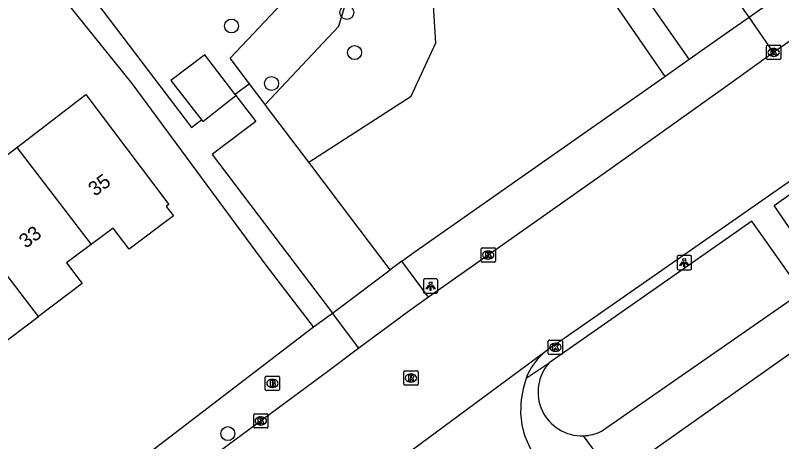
# Model space of a CAD drawing. Extents: x 159353 to 160616, y 385893 to 387321.
# Drawn here: x 159950 to 160003.7, y 387065.9 to 387095.7 of the extents above; entities that cross this region are included whole.
import ezdxf

# ---------------------------------------------------------------- set-up
doc = ezdxf.new("R2010")
doc.units = 0
for name, color, linetype in [('IMGEO_Boom', 7, 'Continuous'), ('IMGEO_Brandkraan', 7, 'Continuous'), ('IMGEO_Groenvoorziening', 7, 'Continuous'), ('IMGEO_Kolk', 7, 'Continuous'), ('IMGEO_Lichtpunt', 7, 'Continuous'), ('IMGEO_Pand', 7, 'Continuous'), ('IMGEO_Pand_nummerreeks', 7, 'Continuous'), ('IMGEO_Rijbaan_lokaal_gesloten', 7, 'Continuous'), ('IMGEO_Rijbaan_lokaal_open', 7, 'Continuous'), ('IMGEO_Rioolput', 7, 'Continuous'), ('IMGEO_Voetpad_halfverhard', 7, 'Continuous'), ('IMGEO_Voetpad_open', 7, 'Continuous')]:
    doc.layers.add(name, color=color, linetype=linetype)

msp = doc.modelspace()

# ---------------------------------------------------------------- linework, layer by layer
at = {"layer": 'IMGEO_Boom'}
for centre in [(159973.212, 387095.941), (159965.143, 387094.99), (159973.758, 387093.127), (159967.945, 387090.955), (159964.881, 387066.421)]:
    msp.add_circle(centre, 0.489, dxfattribs=at)
at = {"layer": 'IMGEO_Brandkraan'}
for p, q in [((159967.504, 387069.518), (159967.504, 387070.37)), ((159967.579, 387070.444), (159968.431, 387070.444)), ((159967.992, 387070.224), (159968.017, 387070.224)), ((159968.505, 387070.37), (159968.505, 387069.518)), ((159968.015, 387069.664), (159967.99, 387069.664)), ((159968.431, 387069.444), (159967.579, 387069.444))]:
    msp.add_line(p, q, dxfattribs=at)
for points in [[(159967.504, 387069.518), (159967.504, 387070.37)], [(159967.579, 387070.444), (159968.431, 387070.444)], [(159967.852, 387070.144), (159967.852, 387069.744), (159968.065, 387069.744)], [(159968.083, 387070.144), (159967.852, 387070.144)], [(159968.031, 387070.063), (159967.977, 387070.063), (159967.977, 387069.987)], [(159968.505, 387070.37), (159968.505, 387069.518)], [(159967.977, 387069.987), (159968.03, 387069.987)], [(159968.039, 387069.911), (159967.977, 387069.911), (159967.977, 387069.83)], [(159967.977, 387069.83), (159968.039, 387069.83)], [(159968.431, 387069.444), (159967.579, 387069.444)]]:
    msp.add_lwpolyline(points, dxfattribs=at)
for centre, radius, start, end in [((159967.581, 387070.368), 0.0765, 91.552, 178.448), ((159967.581, 387070.368), 0.0765, 91.552, 178.448), ((159968.032, 387070.025), 0.0379, 267.8285, 90.9355), ((159968.087, 387069.999), 0.145, 59.4692, 91.5367), ((159968.112, 387070.046), 0.0922, 285.5137, 58.1501), ((159968.429, 387070.368), 0.0765, 1.552, 88.448), ((159968.429, 387070.368), 0.0765, 1.552, 88.448), ((159967.581, 387069.52), 0.0765, 181.552, 268.448), ((159967.581, 387069.52), 0.0765, 181.552, 268.448), ((159968.04, 387069.87), 0.0404, 269.8759, 90.5077), ((159968.071, 387069.995), 0.251, 268.6676, 293.5347), ((159968.117, 387069.854), 0.105, 301.3115, 78.989), ((159968.429, 387069.52), 0.0765, 271.552, 358.448), ((159968.429, 387069.52), 0.0765, 271.552, 358.448)]:
    msp.add_arc(centre, radius, start, end, dxfattribs=at)
for centre, major_axis, ratio, start_param, end_param in [((159967.991, 387069.944), (-0.387, 0.002), 0.722429, 4.712389, 7.853982), ((159968.016, 387069.944), (-0.39, 0.002), 0.717154, 1.570796, 4.712389)]:
    msp.add_ellipse(centre, major_axis=major_axis, ratio=ratio, start_param=start_param, end_param=end_param, dxfattribs=at)
at = {"layer": 'IMGEO_Groenvoorziening'}
for points in [[(159967.488, 387089.498), (159972.651, 387094.979), (159975.266, 387103.744), (159972.517, 387110.293), (159969.139, 387115.145)], [(159970.556, 387085.443), (159977.712, 387090.081), (159979.438, 387093.799), (159978.795, 387104.2), (159969.139, 387115.145)], [(159966.395, 387090.943), (159965.04, 387092.733), (159969.089, 387097.031), (159971.024, 387103.516), (159968.993, 387108.355), (159965.54, 387113.314)], [(159966.395, 387090.943), (159965.399, 387090.19)], [(159967.488, 387089.498), (159966.395, 387090.943)], [(159970.556, 387085.443), (159967.737, 387089.169), (159967.488, 387089.498)], [(159976.258, 387077.904), (159972.703, 387082.604), (159970.556, 387085.443)]]:
    msp.add_lwpolyline(points, dxfattribs=at)
at = {"layer": 'IMGEO_Kolk'}
for p, q in [((160002.593, 387092.709), (160002.593, 387093.561)), ((160002.668, 387093.635), (160003.52, 387093.635)), ((160003.081, 387093.415), (160003.106, 387093.415)), ((160003.594, 387093.561), (160003.594, 387092.709)), ((160003.52, 387092.635), (160002.668, 387092.635)), ((160003.104, 387092.855), (160003.079, 387092.855)), ((159982.612, 387078.514), (159982.612, 387079.366)), ((159982.687, 387079.44), (159983.539, 387079.44)), ((159983.1, 387079.22), (159983.125, 387079.22)), ((159983.613, 387079.366), (159983.613, 387078.514)), ((159983.123, 387078.66), (159983.098, 387078.66)), ((159983.539, 387078.44), (159982.687, 387078.44)), ((159987.315, 387072.046), (159987.315, 387072.898)), ((159987.39, 387072.972), (159988.242, 387072.972)), ((159987.803, 387072.752), (159987.828, 387072.752)), ((159988.316, 387072.898), (159988.316, 387072.046)), ((159988.242, 387071.972), (159987.39, 387071.972)), ((159987.826, 387072.192), (159987.801, 387072.192)), ((159966.692, 387066.891), (159966.692, 387067.743)), ((159966.767, 387067.817), (159967.619, 387067.817)), ((159967.18, 387067.597), (159967.205, 387067.597)), ((159967.693, 387067.743), (159967.693, 387066.891)), ((159967.203, 387067.037), (159967.178, 387067.037)), ((159967.619, 387066.817), (159966.767, 387066.817))]:
    msp.add_line(p, q, dxfattribs=at)
for points in [[(160002.593, 387092.709), (160002.593, 387093.561)], [(160002.668, 387093.635), (160003.52, 387093.635)], [(160002.914, 387093.335), (160003.037, 387093.335), (160003.037, 387093.184), (160003.167, 387093.335), (160003.331, 387093.335), (160003.185, 387093.184), (160003.338, 387092.935), (160003.186, 387092.935), (160003.101, 387093.099), (160003.037, 387093.032), (160003.037, 387092.935), (160002.914, 387092.935), (160002.914, 387093.335)], [(160003.594, 387093.561), (160003.594, 387092.709)], [(160003.52, 387092.635), (160002.668, 387092.635)], [(159982.612, 387078.514), (159982.612, 387079.366)], [(159982.687, 387079.44), (159983.539, 387079.44)], [(159983.613, 387079.366), (159983.613, 387078.514)], [(159982.933, 387079.14), (159983.056, 387079.14), (159983.056, 387078.989), (159983.186, 387079.14), (159983.35, 387079.14), (159983.204, 387078.989), (159983.357, 387078.74), (159983.205, 387078.74), (159983.12, 387078.904), (159983.056, 387078.837), (159983.056, 387078.74), (159982.933, 387078.74), (159982.933, 387079.14)], [(159983.539, 387078.44), (159982.687, 387078.44)], [(159987.315, 387072.046), (159987.315, 387072.898)], [(159987.39, 387072.972), (159988.242, 387072.972)], [(159988.316, 387072.898), (159988.316, 387072.046)], [(159987.636, 387072.672), (159987.759, 387072.672), (159987.759, 387072.521), (159987.889, 387072.672), (159988.053, 387072.672), (159987.907, 387072.521), (159988.06, 387072.272), (159987.908, 387072.272), (159987.823, 387072.436), (159987.759, 387072.369), (159987.759, 387072.272), (159987.636, 387072.272), (159987.636, 387072.672)], [(159988.242, 387071.972), (159987.39, 387071.972)], [(159966.692, 387066.891), (159966.692, 387067.743)], [(159966.767, 387067.817), (159967.619, 387067.817)], [(159967.013, 387067.517), (159967.136, 387067.517), (159967.136, 387067.366), (159967.266, 387067.517), (159967.43, 387067.517), (159967.284, 387067.366), (159967.437, 387067.117), (159967.285, 387067.117), (159967.2, 387067.281), (159967.136, 387067.214), (159967.136, 387067.117), (159967.013, 387067.117), (159967.013, 387067.517)], [(159967.693, 387067.743), (159967.693, 387066.891)], [(159967.619, 387066.817), (159966.767, 387066.817)]]:
    msp.add_lwpolyline(points, dxfattribs=at)
for centre, start, end in [((160002.67, 387093.559), 91.552, 178.448), ((160002.67, 387093.559), 91.552, 178.448), ((160003.518, 387093.559), 1.552, 88.448), ((160003.518, 387093.559), 1.552, 88.448), ((160002.67, 387092.711), 181.552, 268.448), ((160002.67, 387092.711), 181.552, 268.448), ((160003.518, 387092.711), 271.552, 358.448), ((160003.518, 387092.711), 271.552, 358.448), ((159982.689, 387079.364), 91.552, 178.448), ((159982.689, 387079.364), 91.552, 178.448), ((159983.537, 387079.364), 1.552, 88.448), ((159983.537, 387079.364), 1.552, 88.448), ((159982.689, 387078.516), 181.552, 268.448), ((159982.689, 387078.516), 181.552, 268.448), ((159983.537, 387078.516), 271.552, 358.448), ((159983.537, 387078.516), 271.552, 358.448), ((159987.392, 387072.896), 91.552, 178.448), ((159987.392, 387072.896), 91.552, 178.448), ((159988.24, 387072.896), 1.552, 88.448), ((159988.24, 387072.896), 1.552, 88.448), ((159987.392, 387072.048), 181.552, 268.448), ((159987.392, 387072.048), 181.552, 268.448), ((159988.24, 387072.048), 271.552, 358.448), ((159988.24, 387072.048), 271.552, 358.448), ((159966.769, 387067.741), 91.552, 178.448), ((159966.769, 387067.741), 91.552, 178.448), ((159967.617, 387067.741), 1.552, 88.448), ((159967.617, 387067.741), 1.552, 88.448), ((159966.769, 387066.893), 181.552, 268.448), ((159966.769, 387066.893), 181.552, 268.448), ((159967.617, 387066.893), 271.552, 358.448), ((159967.617, 387066.893), 271.552, 358.448)]:
    msp.add_arc(centre, 0.0765, start, end, dxfattribs=at)
for centre, major_axis, ratio, start_param, end_param in [((160003.08, 387093.135), (-0.387, 0.002), 0.722429, 4.712389, 7.853982), ((160003.105, 387093.135), (-0.39, 0.002), 0.717154, 1.570796, 4.712389), ((159983.099, 387078.94), (-0.387, 0.002), 0.722429, 4.712389, 7.853982), ((159983.124, 387078.94), (-0.39, 0.002), 0.717154, 1.570796, 4.712389), ((159987.802, 387072.472), (-0.387, 0.002), 0.722429, 4.712389, 7.853982), ((159987.827, 387072.472), (-0.39, 0.002), 0.717154, 1.570796, 4.712389), ((159967.179, 387067.317), (-0.387, 0.002), 0.722429, 4.712389, 7.853982), ((159967.204, 387067.317), (-0.39, 0.002), 0.717154, 1.570796, 4.712389)]:
    msp.add_ellipse(centre, major_axis=major_axis, ratio=ratio, start_param=start_param, end_param=end_param, dxfattribs=at)
at = {"layer": 'IMGEO_Lichtpunt'}
for p, q in [((159996.339, 387078.806), (159996.339, 387077.999)), ((159996.339, 387078.806), (159996.339, 387077.999)), ((159997.241, 387078.901), (159996.433, 387078.901)), ((159997.241, 387078.901), (159996.433, 387078.901)), ((159997.335, 387077.999), (159997.335, 387078.806)), ((159997.335, 387077.999), (159997.335, 387078.806)), ((159996.433, 387077.905), (159997.241, 387077.905)), ((159996.433, 387077.905), (159997.241, 387077.905)), ((159978.578, 387077.167), (159978.578, 387076.36)), ((159978.578, 387077.167), (159978.578, 387076.36)), ((159979.48, 387077.262), (159978.672, 387077.262)), ((159979.48, 387077.262), (159978.672, 387077.262)), ((159979.574, 387076.36), (159979.574, 387077.167)), ((159979.574, 387076.36), (159979.574, 387077.167)), ((159978.672, 387076.266), (159979.48, 387076.266)), ((159978.672, 387076.266), (159979.48, 387076.266))]:
    msp.add_line(p, q, dxfattribs=at)
for points in [[(159996.713, 387078.47), (159996.752, 387078.442), (159996.564, 387078.18), (159996.526, 387078.207), (159996.713, 387078.47)], [(159996.815, 387078.422), (159996.862, 387078.422), (159996.862, 387078.1), (159996.815, 387078.1), (159996.815, 387078.422)], [(159996.925, 387078.442), (159996.963, 387078.469), (159997.15, 387078.207), (159997.111, 387078.179), (159996.925, 387078.442)], [(159978.952, 387076.831), (159978.991, 387076.803), (159978.803, 387076.541), (159978.765, 387076.568), (159978.952, 387076.831)], [(159979.054, 387076.783), (159979.101, 387076.783), (159979.101, 387076.461), (159979.054, 387076.461), (159979.054, 387076.783)], [(159979.164, 387076.803), (159979.202, 387076.83), (159979.389, 387076.568), (159979.35, 387076.54), (159979.164, 387076.803)]]:
    msp.add_lwpolyline(points, dxfattribs=at)
for centre in [(159996.838, 387078.604), (159979.077, 387076.965)]:
    msp.add_circle(centre, 0.0994, dxfattribs=at)
for centre, start, end in [((159996.433, 387078.806), 90, 180), ((159996.433, 387078.806), 90, 180), ((159997.241, 387078.806), 0, 90), ((159997.241, 387078.806), 0, 90), ((159996.433, 387077.999), 180, 270), ((159996.433, 387077.999), 180, 270), ((159997.241, 387077.999), 270, 0), ((159997.241, 387077.999), 270, 360), ((159978.672, 387077.167), 90, 180), ((159978.672, 387077.167), 90, 180), ((159979.48, 387077.167), 0, 90), ((159979.48, 387077.167), 0, 90), ((159978.672, 387076.36), 180, 270), ((159978.672, 387076.36), 180, 270), ((159979.48, 387076.36), 270, 0), ((159979.48, 387076.36), 270, 360)]:
    msp.add_arc(centre, 0.0946, start, end, dxfattribs=at)
at = {"layer": 'IMGEO_Pand'}
for points in [[(159965.399, 387090.19), (159963.272, 387092.964), (159960.902, 387091.159), (159963.044, 387088.408)], [(159950.117, 387086.482), (159954.949, 387090.186), (159960.75, 387082.474), (159960.57, 387082.339), (159961.07, 387081.675), (159957.968, 387079.341), (159956.847, 387080.831), (159955.314, 387079.677)], [(159963.044, 387088.408), (159963.124, 387088.305), (159965.45, 387090.124)], [(159965.399, 387090.19), (159965.45, 387090.124)], [(159945.356, 387082.833), (159950.117, 387086.482)], [(159950.117, 387086.482), (159955.314, 387079.677)], [(159951.619, 387074.632), (159945.356, 387082.833)], [(159955.314, 387079.677), (159953.593, 387078.382), (159954.684, 387076.932), (159951.619, 387074.632)], [(159945.763, 387072.414), (159947.555, 387073.79), (159948.63, 387072.39), (159951.619, 387074.632)]]:
    msp.add_lwpolyline(points, dxfattribs=at)
at = {"layer": 'IMGEO_Rijbaan_lokaal_gesloten'}
for points in [[(160043.362, 387111.733), (160021.896, 387096.604), (160005.418, 387084.937), (159988.186, 387072.93), (159987.505, 387072.447), (159987.098, 387072.146)], [(160006.924, 387095.826), (160003.092, 387093.131)], [(160003.092, 387093.131), (160000, 387090.92), (159991.559, 387084.884), (159981.851, 387078.05), (159978.938, 387075.985)], [(159978.938, 387075.985), (159977.632, 387075.059), (159974.507, 387072.739), (159974.06, 387072.407)], [(159974.06, 387072.407), (159971.876, 387070.786), (159963.307, 387064.435), (159951.962, 387055.745), (159916.299, 387028.404), (159884.666, 387004.099)], [(159987.098, 387072.146), (159972.966, 387061.684)]]:
    msp.add_lwpolyline(points, dxfattribs=at)
at = {"layer": 'IMGEO_Rijbaan_lokaal_open'}
for points in [[(160001.37, 387095.605), (160000, 387097.573), (159993.801, 387106.477)], [(160001.37, 387095.605), (160005.147, 387098.304)], [(159985.875, 387070.605), (159985.819, 387070.456), (159985.766, 387070.305)]]:
    msp.add_lwpolyline(points, dxfattribs=at)
for centre, radius, start, end in [((159990.102, 387068.506), 4.719, 129.5325, 153.5937), ((159992.693, 387067.951), 7.316, 161.2308, 177.4856), ((159990.929, 387068.049), 5.55, 177.692, 211.6909)]:
    msp.add_arc(centre, radius, start, end, dxfattribs=at)
at = {"layer": 'IMGEO_Rioolput'}
for p, q in [((159977.201, 387069.892), (159977.201, 387070.744)), ((159977.276, 387070.818), (159978.128, 387070.818)), ((159977.689, 387070.598), (159977.714, 387070.598)), ((159978.202, 387070.744), (159978.202, 387069.892)), ((159978.128, 387069.818), (159977.276, 387069.818)), ((159977.712, 387070.038), (159977.687, 387070.038))]:
    msp.add_line(p, q, dxfattribs=at)
for points in [[(159977.201, 387069.892), (159977.201, 387070.744)], [(159977.276, 387070.818), (159978.128, 387070.818)], [(159978.202, 387070.744), (159978.202, 387069.892)], [(159977.79, 387070.516), (159977.538, 387070.518), (159977.538, 387070.118)], [(159977.538, 387070.118), (159977.662, 387070.118), (159977.662, 387070.28), (159977.673, 387070.28)], [(159977.716, 387070.437), (159977.662, 387070.437), (159977.662, 387070.356)], [(159977.662, 387070.356), (159977.714, 387070.356)], [(159977.72, 387070.251), (159977.791, 387070.118), (159977.931, 387070.118), (159977.866, 387070.244)], [(159978.128, 387069.818), (159977.276, 387069.818)]]:
    msp.add_lwpolyline(points, dxfattribs=at)
for centre, radius, start, end in [((159977.278, 387070.742), 0.0765, 91.552, 178.448), ((159977.278, 387070.742), 0.0765, 91.552, 178.448), ((159978.126, 387070.742), 0.0765, 1.552, 88.448), ((159978.126, 387070.742), 0.0765, 1.552, 88.448), ((159977.672, 387070.227), 0.0533, 26.0293, 88.6989), ((159977.698, 387070.545), 0.19, 274.7715, 282.9687), ((159977.722, 387070.341), 0.0964, 77.0061, 93.1865), ((159977.736, 387070.398), 0.0378, 276.6634, 79.6772), ((159977.789, 387070.406), 0.109, 350.3612, 89.416), ((159977.787, 387070.406), 0.112, 277.5842, 350.9817), ((159977.771, 387070.191), 0.108, 29.5134, 73.7905), ((159977.278, 387069.894), 0.0765, 181.552, 268.448), ((159977.278, 387069.894), 0.0765, 181.552, 268.448), ((159978.126, 387069.894), 0.0765, 271.552, 358.448), ((159978.126, 387069.894), 0.0765, 271.552, 358.448)]:
    msp.add_arc(centre, radius, start, end, dxfattribs=at)
for centre, major_axis, ratio, start_param, end_param in [((159977.688, 387070.318), (-0.387, 0.002), 0.722429, 4.712389, 7.853982), ((159977.713, 387070.318), (-0.39, 0.002), 0.717154, 1.570796, 4.712389)]:
    msp.add_ellipse(centre, major_axis=major_axis, ratio=ratio, start_param=start_param, end_param=end_param, dxfattribs=at)
at = {"layer": 'IMGEO_Voetpad_halfverhard'}
for points in [[(159973.448, 387119.325), (159981.427, 387110.528), (159988.315, 387101.873), (159995.482, 387091.461)], [(159997.18, 387092.656), (159988.637, 387104.873), (159983.274, 387111.493)]]:
    msp.add_lwpolyline(points, dxfattribs=at)
at = {"layer": 'IMGEO_Voetpad_open'}
for points in [[(160049.36, 387103.919), (160000, 387069.013), (159994.019, 387064.794), (159993.843, 387064.657)], [(159951.254, 387102.491), (159962.336, 387087.872), (159962.764, 387088.196), (159963.044, 387088.408)], [(159970.888, 387073.896), (159967.567, 387078.239), (159958.176, 387090.97), (159951.023, 387099.876), (159950.704, 387100.196)], [(159997.18, 387092.656), (160000, 387094.641), (160001.37, 387095.605)], [(160003.092, 387093.131), (160001.37, 387095.605)], [(159995.482, 387091.461), (159997.18, 387092.656)], [(159977.071, 387078.498), (159977.072, 387078.499), (159978.008, 387079.184), (159995.482, 387091.461)], [(160018.866, 387086.194), (160008.072, 387078.54), (160006.731, 387077.56), (160006.539, 387077.421), (160003.12, 387082.413), (160015.354, 387091.126), (160015.507, 387090.912), (160018.866, 387086.194)], [(159965.45, 387090.124), (159966.849, 387088.299), (159964.209, 387086.302), (159963.775, 387085.973), (159972.201, 387074.859)], [(159991.049, 387066.598), (160004.55, 387075.981), (160005.06, 387076.35), (160001.672, 387081.155), (160001.56, 387081.313), (159999.995, 387080.21), (159987.386, 387071.392)], [(159977.071, 387078.498), (159976.258, 387077.904)], [(159978.938, 387075.985), (159977.071, 387078.498)], [(159972.201, 387074.859), (159972.67, 387075.214), (159976.258, 387077.904)], [(159970.888, 387073.896), (159972.201, 387074.859)], [(159974.06, 387072.407), (159972.201, 387074.859)], [(159882.91, 387006.48), (159970.888, 387073.896)], [(159985.766, 387070.305), (159987.386, 387071.392)], [(159989.763, 387066.269), (159993.459, 387061.217), (159993.479, 387061.232)]]:
    msp.add_lwpolyline(points, dxfattribs=at)
for centre, radius, start, end in [((159989.664, 387069.336), 3.068, 137.9249, 271.8563), ((159989.665, 387069.331), 3.063, 271.8377, 296.8629)]:
    msp.add_arc(centre, radius, start, end, dxfattribs=at)

# ---------------------------------------------------------------- texts
at = {"layer": 'IMGEO_Pand_nummerreeks'}
for s, rotation, p in [('35', 36.6468, (159955.582, 387083.017)), ('33', 37.2535, (159950.743, 387079.367))]:
    msp.add_text(s, height=1, rotation=rotation, dxfattribs=at).set_placement(p)

doc.saveas('drawing.dxf')
